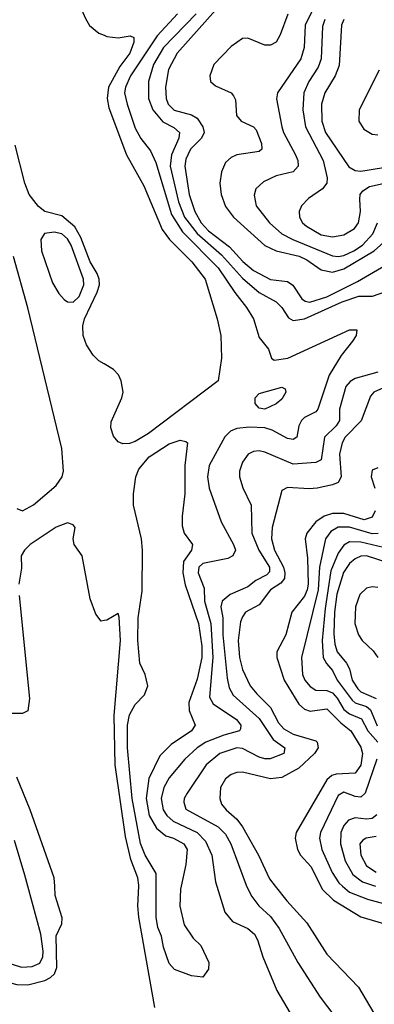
# Model space of a CAD drawing. Header units: inches. Extents: x 884549 to 1028252, y 526810 to 653624.
# Tile 568 of 656: x 969701 to 970958, y 539582 to 543069. Entities that reach past the tile are written whole.
import ezdxf

# ---------------------------------------------------------------- set-up
doc = ezdxf.new("R2010")
doc.units = ezdxf.units.IN
doc.header["$MEASUREMENT"] = 0
for name, color, linetype in [('A9563', 7, 'Continuous'), ('A9564', 7, 'Continuous'), ('A9573', 7, 'Continuous'), ('A9574', 7, 'Continuous')]:
    doc.layers.add(name, color=color, linetype=linetype)

msp = doc.modelspace()

# ---------------------------------------------------------------- linework, layer by layer
at = {"layer": 'A9563', "color": 5}
for points, elevation in [([(968610, 539557.6), (968585.7, 539585.7), (968579.4, 539610), (968607.1, 539630), (968730, 539670.7), (968870, 539681.4), (969030, 539722.9), (969170, 539738.5), (969330, 539742.1), (969410, 539769.6), (969450, 539777), (969530, 539770.4), (969707.4, 539712.6), (969744.6, 539715.4), (969772.5, 539727.5), (969782.8, 539750), (969783.9, 539770), (969775, 539830), (969729.8, 540000)], 2180), ([(968954.7, 539570), (968949.6, 539590), (968990, 539602.6), (969110, 539607.7), (969230, 539633.8), (969290, 539638.6), (969349.9, 539650.1), (969430, 539650.8), (969570, 539678.9), (969590, 539677.6), (969690, 539651.7), (969730, 539651.1), (969790, 539665.6), (969810, 539676), (969824, 539690), (969832.1, 539712.1), (969830, 539824.7), (969850, 539866.8), (969851.6, 539888.4), (969826.6, 539966.6), (969824.7, 540000)], 2160)]:
    msp.add_lwpolyline(points, dxfattribs=dict(at, elevation=elevation))
at = {"layer": 'A9564', "color": 5}
for points, elevation in [([(970000, 544613.7), (969937.4, 544602.6), (969879.8, 544580.2), (969840.3, 544550), (969796.7, 544503.3), (969784.6, 544475.4), (969771.4, 544410), (969774.5, 544370), (969804.4, 544290), (969811.2, 544190), (969833.8, 544030), (969825.3, 543950), (969801.4, 543810), (969776.6, 543730), (969744, 543590), (969743.9, 543530), (969764.3, 543424.3), (969810, 543304), (969891.9, 543170), (969933.4, 543073.4), (969948.7, 543048.7), (969981.3, 543021.3), (970000, 543013.7)], 2120), ([(970000, 541849.7), (969981, 541861), (969960.7, 541880.7), (969938, 541918), (969925.4, 541950), (969924.3, 541984.3), (969930.6, 542010), (969975.6, 542104.4), (969983.1, 542130), (969982.6, 542150), (969975.4, 542170), (969950, 542210.9), (969917.9, 542297.9), (969895.9, 542335.9), (969850, 542373.8), (969789.5, 542389.5), (969767.1, 542407.1), (969734, 542450), (969718.3, 542490), (969684.3, 542624.3)], 2120), ([(969690, 541338.1), (969710, 541329), (969750, 541351), (969830, 541418.7), (969851.3, 541450), (969855.6, 541470), (969849.8, 541550.2), (969730, 542049), (969678.4, 542230)], 2140), ([(970000, 540940.5), (969990, 540938.7), (969970, 540962.9), (969950, 541018), (969921.7, 541170), (969893.5, 541210), (969890.4, 541230), (969897.6, 541270), (969890, 541279.4), (969870, 541286.7), (969830, 541272), (969738.3, 541210), (969717.2, 541190), (969705.8, 541170), (969706.5, 541126.5), (969697.3, 541070)], 2140), ([(969699.3, 541030), (969735, 540665), (969730, 540621.2), (969710, 540612), (969670, 540611.8)], 2140), ([(969824.7, 540000), (969823.1, 540030), (969737.8, 540270), (969690, 540385.7)], 2160), ([(969729.8, 540000), (969719.4, 540039.4), (969681.9, 540161.9)], 2180)]:
    msp.add_lwpolyline(points, dxfattribs=dict(at, elevation=elevation))
at = {"layer": 'A9564', "color": 5, "elevation": 2140}
msp.add_lwpolyline([(969823.2, 542316.8), (969788.4, 542311.6), (969775.8, 542290), (969778, 542250), (969817.3, 542137.3), (969839.3, 542099.3), (969858.2, 542078.2), (969870, 542069.5), (969890, 542068), (969911.8, 542088.2), (969928.2, 542130), (969926.8, 542150), (969882.6, 542270), (969870, 542293.3), (969850, 542310.6)], close=True, dxfattribs=at)
at = {"layer": 'A9573', "color": 5}
for points, elevation in [([(970179.6, 539570), (970122.5, 539890), (970119.3, 539930), (970123.3, 540000)], 2140), ([(970273.3, 540000), (970271.1, 539990), (970268.8, 539928.8), (970283.4, 539863.4), (970315.8, 539815.8), (970342.8, 539790), (970371.3, 539730), (970370, 539706), (970350, 539678), (970310, 539682), (970250, 539705.2), (970230, 539726), (970210, 539784), (970203.3, 539823.3), (970190, 539854), (970184.8, 539890), (970184.6, 540000)], 2120), ([(970399.9, 540000), (970427.8, 539907.8), (970455.1, 539875.1), (970510, 539849.6), (970532.8, 539830), (970544.1, 539810), (970562.1, 539750), (970612.6, 539630), (970695.5, 539490)], 2140), ([(970505.1, 540000), (970523.5, 539963.5), (970548.7, 539930), (970590, 539892.2), (970620.7, 539850), (970686.6, 539730), (970766.4, 539606.4), (970844.2, 539504.2)], 2160), ([(970606.4, 540000), (970648, 539948), (970718.4, 539870), (970790, 539759.7), (970902.4, 539642.4), (970956.6, 539550)], 2180), ([(970768.2, 540000), (970773.1, 539990), (970813.2, 539950), (970910, 539892), (970990, 539867.6), (971090, 539812.6), (971110, 539809.5), (971130, 539813.1), (971170, 539835.6), (971187.9, 539852.1), (971230, 539912.7), (971306.6, 539933.4), (971396.1, 539983.9), (971415.9, 540000)], 2220), ([(970845.1, 540000), (970870, 539978.5), (970933.8, 539953.8), (970990, 539938.8), (971055, 539935), (971110, 539915.9), (971150, 539917), (971204.9, 539955.1), (971270, 539964.1), (971314.1, 539985.9), (971333.6, 540000)], 2240)]:
    msp.add_lwpolyline(points, dxfattribs=dict(at, elevation=elevation))
at = {"layer": 'A9574', "color": 5}
for points, elevation in [([(970405.5, 543114.5), (970258.6, 542950), (970227.8, 542892.2), (970217.4, 542830), (970220.4, 542790), (970227.4, 542770), (970248.5, 542748.5), (970310, 542731.7), (970330, 542719.9), (970350.4, 542690), (970355.2, 542670), (970345.5, 542650), (970306, 542610), (970290, 542574.8), (970286.1, 542550), (970301, 542450), (970321.8, 542390), (970344.3, 542350), (970370, 542321.7), (970444.2, 542264.2), (970492.3, 542212.3), (970530, 542180.2), (970590, 542148.9), (970650, 542141.7), (970668.5, 542128.5), (970700.8, 542080.8), (970712.6, 542072.6), (970729, 542069), (970790, 542087.1), (970898.3, 542141.7), (971062.8, 542237.2)], 2180), ([(970745, 543115), (970713.3, 543050), (970708.8, 542970), (970697.3, 542930), (970615, 542810), (970611, 542789), (970629.7, 542689.7), (970635.5, 542670), (970678.5, 542590), (970686.4, 542570), (970687.4, 542550), (970670, 542529.9), (970610, 542515.6), (970564.7, 542495.3), (970538.4, 542470), (970532.5, 542447.5), (970539.1, 542410), (970586.3, 542350), (970629.5, 542310), (970668.7, 542290), (970810, 542232.8), (970830, 542230.1), (970850, 542234.1), (970885.6, 542250), (970915.5, 542270), (970952.5, 542310), (970968.7, 542350)], 2240), ([(970259.6, 543090), (970188.5, 543011.5), (970093.9, 542870), (970076.1, 542830), (970072.8, 542810), (970081.4, 542770), (970110, 542685), (970130, 542648.5), (970164.6, 542604.6), (970183.1, 542563.1), (970239.1, 542379.1), (970277.6, 542317.6), (970403.8, 542190), (970462.9, 542102.9), (970505.3, 542050), (970529.3, 542010), (970550, 541943), (970582.3, 541902.3), (970593.4, 541870), (970603, 541863), (970651.1, 541870), (970870, 541971), (970896.4, 541970), (970893, 541950), (970881, 541930), (970840.7, 541879.3), (970798.1, 541810), (970757.6, 541690), (970750, 541680.2), (970710, 541660.1), (970699.3, 541650), (970690.1, 541630), (970683.2, 541590), (970670, 541582.5), (970650, 541586), (970595.7, 541615.7), (970570, 541623.4), (970514.1, 541625.9), (970470, 541620.9), (970448.2, 541611.8), (970428.2, 541591.8), (970372.7, 541490), (970366.1, 541450), (970372.2, 541410), (970415.5, 541290), (970459.2, 541210), (970465.4, 541190), (970455.8, 541170), (970438.8, 541161.2), (970350, 541143.2), (970335.5, 541130), (970333.7, 541110), (970355, 541055), (970356, 541010), (970377.8, 540930), (970385.8, 540810), (970373.8, 540670), (970386.3, 540646.3), (970469, 540590), (970485, 540570), (970483.2, 540556.8), (970479.6, 540550), (970424.6, 540535.4), (970360.4, 540510), (970329.6, 540490), (970285.8, 540450), (970230, 540383.6), (970211.1, 540350), (970202.5, 540310), (970209.2, 540270), (970221.9, 540250), (970244.7, 540230), (970329.6, 540190), (970359.9, 540159.9), (970381.9, 540110), (970395.2, 540015.2), (970399.9, 540000)], 2140), ([(970326, 543090), (970210, 542970), (970175.4, 542910), (970157.6, 542850), (970156.9, 542790), (970172.8, 542750), (970207.6, 542707.6), (970246.9, 542686.9), (970267.3, 542670), (970264.3, 542650), (970238.3, 542590), (970234.4, 542550), (970263.7, 542423.7), (970285.3, 542370), (970330, 542311.5), (970416, 542236), (970490, 542153.8), (970550, 542103.2), (970610, 542069.5), (970630, 542050.1), (970653.4, 542013.4), (970670, 542003.4), (970710, 542010.1), (970843.4, 542070), (970902.9, 542090), (970951.8, 542090), (971090, 542138.5)], 2160), ([(970651.6, 543088.4), (970624.5, 543015.5), (970610, 542989), (970590, 542978.5), (970570, 542979), (970510, 543003.9), (970490, 543002), (970450, 542973.6), (970388.6, 542910), (970374.2, 542870), (970377.6, 542850), (970394.5, 542834.5), (970450, 542810.1), (970459.1, 542799.1), (970465.4, 542785.4), (970469.2, 542730), (970485.3, 542710), (970530.1, 542690.1), (970539.1, 542679.1), (970557.6, 542630), (970559.7, 542610), (970550, 542602.2), (970470, 542590.7), (970450, 542581.1), (970430, 542563.7), (970415.6, 542530), (970410.5, 542490), (970414.8, 542450), (970430, 542407.2), (970459.2, 542370), (970570, 542269.4), (970610, 542250.1), (970691.9, 542231.9), (970719, 542219), (970770, 542183.6), (970810, 542174.5), (970850, 542186.2), (970957.4, 542250), (971001.8, 542290)], 2220), ([(970782.4, 543070), (970774.5, 543045.5), (970769.7, 542930), (970759, 542901), (970726.2, 542850), (970708.6, 542810), (970704.6, 542750), (970713.4, 542690), (970776.3, 542570), (970791.3, 542508.7), (970790.1, 542490), (970774.5, 542470), (970724.5, 542435.5), (970700.1, 542410), (970691.7, 542390), (970693.1, 542370), (970703.4, 542350), (970717.2, 542337.2), (970770, 542307.6), (970810, 542300.2), (970850, 542307.2), (970888.1, 542330), (970902, 542350), (970909.2, 542390), (970906.1, 542433.9), (970908.2, 542450), (970916.7, 542463.3), (970941.4, 542478.6), (971010, 542493.8)], 2260), ([(970849.8, 543070), (970841, 543050), (970833.5, 542906.5), (970819.5, 542870), (970782.8, 542810), (970771.1, 542770), (970771.8, 542710), (970784.8, 542670), (970867.9, 542547.9), (970890, 542534.8), (970910, 542532.2), (970990, 542545.8)], 2280), ([(970000, 543013.7), (970010, 543009.5), (970050, 543004.8), (970092, 543012), (970105.8, 543005.8), (970105.7, 542990), (970091.4, 542950), (970056.2, 542903.8), (970015.3, 542830), (970010.9, 542790), (970016.9, 542756.9), (970079.1, 542590), (970140.8, 542480.8), (970205.5, 542325.5), (970231.4, 542290), (970311.5, 542211.5), (970358.3, 542150), (970401, 542010), (970413.9, 541950), (970415.9, 541870), (970404.7, 541790), (970157.1, 541602.9), (970110, 541575.3), (970090, 541567.7), (970066.4, 541566.4), (970050, 541573.7), (970033.4, 541593.4), (970023.9, 541623.9), (970025.2, 541645.2), (970063, 541730), (970067, 541750), (970060.4, 541790), (970050.8, 541810.8), (970033, 541830), (970000, 541849.7)], 2120), ([(970975.7, 542890), (970904.6, 542750), (970903.3, 542710), (970920.9, 542680.9), (970950, 542663.3), (970970, 542661.8)], 2320), ([(970970, 541820.6), (970890, 541798.7), (970872.4, 541787.6), (970857.4, 541770), (970834.8, 541690), (970835, 541650), (970823, 541630), (970781.7, 541590), (970770, 541509.8), (970750, 541500.6), (970670, 541495.1), (970570, 541537.8), (970550, 541541.7), (970530, 541539.2), (970510.1, 541529.9), (970490, 541502), (970480.1, 541470), (970480.1, 541450), (970491.3, 541411.3), (970521.5, 541350), (970524.2, 541250), (970548.1, 541190), (970586.6, 541130), (970586.3, 541113.7), (970577.3, 541102.7), (970537.4, 541082.6), (970510, 541060.6), (970446.9, 541033.1), (970417.9, 541010), (970414.1, 540990), (970420.9, 540950), (970420.4, 540890), (970436.4, 540736.4), (970442.8, 540702.8), (970456.9, 540676.9), (970550, 540594.1), (970599.7, 540519.7), (970641.1, 540490), (970637.2, 540470), (970588.6, 540451.4), (970570, 540450.6), (970550, 540456.9), (970490, 540487.4), (970470.4, 540489.6), (970410, 540469.9), (970361.3, 540430), (970294.1, 540330), (970283.3, 540310), (970282.3, 540297.7), (970290, 540272.6), (970404.4, 540210), (970430, 540183.8), (970449.7, 540150), (970503.4, 540003.4), (970505.1, 540000)], 2160), ([(970990, 541765.2), (970955.8, 541750), (970943.9, 541736.1), (970911.8, 541648.2), (970855, 541590), (970843.4, 541570), (970834.6, 541530), (970839.9, 541450), (970829.7, 541430.3), (970810, 541421.4), (970754.9, 541410), (970727.5, 541407.5), (970650, 541412.1), (970630, 541401.1), (970595.4, 541270), (970593, 541230), (970604.6, 541190), (970635.9, 541130), (970640.6, 541110), (970639.3, 541090), (970626.4, 541073.6), (970590, 541050), (970550, 540996), (970501.6, 540970), (970490, 540954.6), (970483.7, 540936.3), (970474.9, 540870), (970480.1, 540810), (970490, 540767.6), (970518.3, 540710), (970541, 540681), (970590, 540633.1), (970618.6, 540578.6), (970637.1, 540557.1), (970670, 540538.5), (970750, 540514.6), (970755.4, 540510), (970759.3, 540490), (970745.9, 540470), (970690, 540418.5), (970630, 540384.6), (970590, 540380.5), (970490, 540404), (970470, 540403), (970450, 540395.5), (970430, 540380.2), (970412.6, 540350), (970410.1, 540310), (970416.6, 540290), (970432.5, 540270), (970470, 540237.8), (970490, 540210.7), (970547, 540110), (970585.8, 540025.8), (970606.4, 540000)], 2180), ([(970184.6, 540000), (970184.5, 540044.5), (970145.1, 540110), (970128.9, 540151.1), (970099.9, 540310), (970082.3, 540490), (970082.8, 540570), (970090, 540606.5), (970110, 540643.5), (970142.8, 540677.2), (970155.1, 540710), (970145.1, 540750), (970126.8, 540790), (970119.1, 540870), (970120.7, 540950), (970135.1, 541044.9), (970136.1, 541190), (970132.6, 541230), (970104.7, 541350), (970104.7, 541390), (970112.4, 541450), (970123, 541477), (970159.4, 541520.6), (970230, 541567), (970270, 541579.3), (970290, 541575.5), (970295.2, 541570), (970285.6, 541490), (970285.9, 541390), (970276.4, 541310), (970276.7, 541276.7), (970284.3, 541250), (970313.3, 541210), (970309.6, 541190), (970281.6, 541150), (970279.1, 541110), (970287, 541067), (970334.9, 540930), (970346.5, 540850), (970346.9, 540810), (970330, 540732.9), (970300.7, 540650), (970301.9, 540621.9), (970322.5, 540570), (970310.1, 540550), (970237.9, 540502.1), (970197.9, 540462.1), (970158.6, 540381.4), (970149.6, 540310), (970159.5, 540250), (970185.4, 540205.4), (970218.8, 540178.8), (970245.7, 540170), (970282.9, 540150), (970294.6, 540130), (970290, 540077.2), (970273.3, 540000)], 2120), ([(970970, 541482.2), (970950, 541473.3), (970947.2, 541450), (970960.1, 541410)], 2220), ([(970961.3, 541330), (970950, 541306.7), (970922.4, 541297.6), (970850, 541320.4), (970810, 541320.4), (970780.1, 541310), (970750.5, 541290), (970718.6, 541250), (970712.2, 541230), (970721.3, 541161.3), (970723.1, 541070), (970719.6, 541050), (970710, 541027.7), (970665.3, 540970), (970644.7, 540890), (970611.9, 540830), (970612.6, 540810), (970638.2, 540730), (970690, 540644.6), (970710, 540627.3), (970730, 540620.4), (970790, 540628.6), (970838.8, 540578.8), (970875, 540550), (970910, 540492.9), (970915.9, 540470), (970910, 540429.1), (970890, 540400.1), (970823, 540397), (970807.4, 540392.6), (970790, 540376.9), (970681.3, 540190), (970677.5, 540170), (970685.3, 540130), (970695.8, 540110), (970733.4, 540070), (970768.2, 540000)], 2220), ([(970971.1, 541248.9), (970950, 541248.2), (970870, 541271.4), (970830, 541272.1), (970803.6, 541256.4), (970784.7, 541230), (970763.8, 541130), (970759.4, 541050), (970700.3, 540810), (970702.8, 540750), (970711.8, 540730), (970730, 540707.1), (970750, 540694.6), (970790, 540693.6), (970810, 540684.8), (970826.1, 540666.1), (970850, 540625.2), (970870, 540610.5), (970912.5, 540592.5), (970935.4, 540550), (970970.1, 540510)], 2240), ([(970990, 541200.1), (970910, 541218.9), (970870, 541219.2), (970850, 541208.3), (970830, 541179), (970803.6, 541116.4), (970783.8, 540983.8), (970773.2, 540870), (970777.1, 540810), (970788.2, 540788.2), (970810, 540764.5), (970826.8, 540730), (970879.1, 540659.1), (970890, 540649.6), (970930, 540636.1), (970944.5, 540624.5), (970968.4, 540568.4)], 2260), ([(971010, 541143.7), (970930, 541170.4), (970910, 541168.8), (970890, 541159.8), (970870, 541142.4), (970848.4, 541111.6), (970825.4, 541034.6), (970816.6, 540970), (970814.2, 540894.2), (970817.4, 540857.4), (970826.4, 540830), (970859.8, 540790), (970869.5, 540770), (970878.9, 540730), (970899.3, 540699.3), (970910, 540688.1), (970965, 540665)], 2280), ([(970970, 541057.5), (970950, 541060.8), (970930, 541055.9), (970907.1, 541032.9), (970891.1, 540990), (970889.4, 540930), (970902.1, 540890), (970915.1, 540870), (970953.3, 540833.3), (970970, 540810.1)], 2320), ([(970123.3, 540000), (970123.5, 540003.5), (970119.9, 540030), (970094.1, 540094.1), (970075.6, 540175.6), (970039.5, 540430), (970035.6, 540604.4), (970057.8, 540870), (970053.3, 540953.3), (970050, 540966), (970010, 540942.4), (970000, 540940.5)], 2140), ([(970966.9, 540450), (970925, 540330), (970910, 540314.7), (970890, 540317.5), (970850, 540333), (970830, 540320.6), (970766.9, 540190), (970763.7, 540170), (970772.3, 540130), (970808.4, 540048.4), (970831.6, 540011.6), (970845.1, 540000)], 2240), ([(970967.1, 540252.9), (970950, 540239.6), (970930, 540237.4), (970890, 540242.3), (970866.2, 540233.8), (970850, 540215.5), (970839.6, 540190), (970838.1, 540150), (970854.9, 540090), (970881.9, 540041.9), (970915.7, 540015.7), (970961.6, 540000)], 2260), ([(970964.3, 540175.7), (970928.9, 540170), (970916.8, 540163.2), (970907, 540150), (970910.1, 540110), (970930, 540071.9), (970964.3, 540050)], 2280)]:
    msp.add_lwpolyline(points, dxfattribs=dict(at, elevation=elevation))
at = {"layer": 'A9574', "color": 5, "elevation": 2120}
msp.add_lwpolyline([(970570, 541689.9), (970550, 541692.8), (970535, 541710), (970535.8, 541730), (970550, 541745.6), (970630, 541767.2), (970641.4, 541761.4), (970644, 541750), (970630, 541724.5), (970610, 541708.2)], close=True, dxfattribs=at)

doc.saveas('drawing.dxf')
